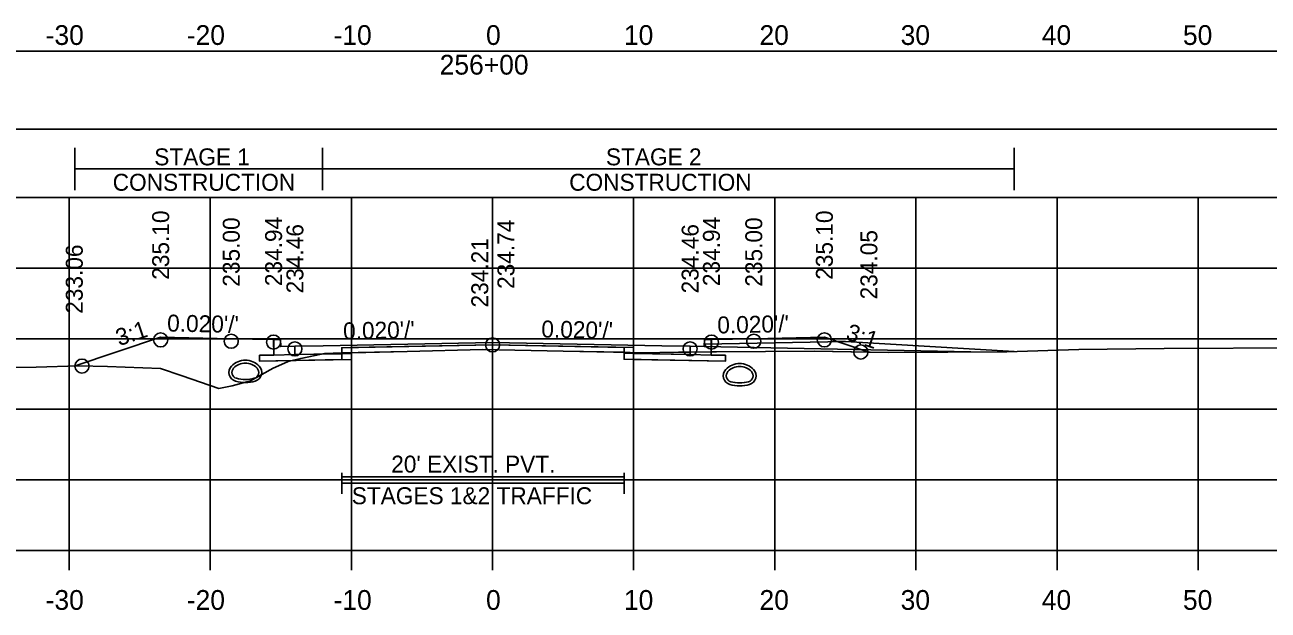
# Model space of a CAD drawing. Extents: x 1369627 to 1374022, y 380035 to 398173.
# Drawn here: x 1372065.4 to 1372153.5, y 392308.8 to 392350.2 of the extents above; entities that cross this region are included whole.
import ezdxf

# ---------------------------------------------------------------- set-up
doc = ezdxf.new("R2010")
doc.units = 0
for name, color, linetype in [('Default', 7, 'Continuous'), ('R_Alt Surface', 7, 'Continuous'), ('R_Axis', 7, 'Continuous'), ('R_Axis Annot', 7, 'Continuous'), ('R_Drive', 7, 'Continuous'), ('R_Exist Surface', 7, 'Continuous'), ('R_Fin Surface', 7, 'Continuous'), ('R_Grid', 7, 'Continuous'), ('R_MOT', 7, 'Continuous'), ('R_No Plot', 7, 'Continuous'), ('R_Xsect Elev', 7, 'Continuous'), ('R_Xsect Slope', 7, 'Continuous'), ('T_Vehicle Path Lt Minor', 7, 'Continuous'), ('T_Vehicle Path Rt', 7, 'Continuous')]:
    doc.layers.add(name, color=color, linetype=linetype)

msp = doc.modelspace()

# ---------------------------------------------------------------- linework, layer by layer
at = {"layer": 'Default'}
for p, q in [((1372087.851, 392317.037), (1372087.851, 392318.537)), ((1372107.851, 392317.037), (1372107.851, 392318.537)), ((1372087.851, 392317.787), (1372107.851, 392317.787))]:
    msp.add_line(p, q, dxfattribs=at)
for points in [[(1371948.53, 392342.854), (1372248.53, 392342.854), (1372248.53, 392348.376), (1371948.53, 392348.376)], [(1372083.02, 392327.964), (1372083.52, 392327.964), (1372083.53, 392327.464), (1372084.53, 392327.484), (1372084.53, 392326.897), (1372083.03, 392326.867)], [(1372113.53, 392327.464), (1372113.54, 392327.964), (1372114.04, 392327.964), (1372114.03, 392326.867), (1372112.53, 392326.897), (1372112.53, 392327.484)]]:
    msp.add_lwpolyline(points, close=True, dxfattribs=at)
at = {"layer": 'R_Alt Surface'}
msp.add_lwpolyline([(1372083.03, 392327.965), (1372083.03, 392326.867), (1372084.53, 392326.897), (1372087.851, 392326.964), (1372087.851, 392327.38), (1372098.53, 392327.594), (1372107.851, 392327.408), (1372107.851, 392326.991), (1372112.53, 392326.897), (1372114.03, 392326.867), (1372114.031, 392327.965)], dxfattribs=at)
for points in [[(1372082.03, 392326.847), (1372083.03, 392326.867), (1372084.53, 392326.897), (1372087.851, 392326.964), (1372087.851, 392326.547), (1372082.03, 392326.431)], [(1372115.03, 392326.847), (1372114.03, 392326.867), (1372112.53, 392326.897), (1372107.851, 392326.991), (1372107.851, 392326.574), (1372115.03, 392326.431)]]:
    msp.add_lwpolyline(points, close=True, dxfattribs=at)
at = {"layer": 'R_Axis'}
for p, q in [((1371948.53, 392313.025), (1372248.53, 392313.025)), ((1372068.53, 392311.625), (1372068.53, 392313.025)), ((1372078.53, 392311.625), (1372078.53, 392313.025)), ((1372088.53, 392311.625), (1372088.53, 392313.025)), ((1372098.53, 392311.625), (1372098.53, 392313.025)), ((1372108.53, 392311.625), (1372108.53, 392313.025)), ((1372118.53, 392311.625), (1372118.53, 392313.025)), ((1372128.53, 392311.625), (1372128.53, 392313.025)), ((1372138.53, 392311.625), (1372138.53, 392313.025)), ((1372148.53, 392311.625), (1372148.53, 392313.025))]:
    msp.add_line(p, q, dxfattribs=at)
at = {"layer": 'R_Drive'}
for p, q in [((1372113.533, 392327.634), (1372123.531, 392327.834)), ((1372123.531, 392327.834), (1372135.488, 392327.118)), ((1372113.53, 392327.464), (1372113.533, 392327.634))]:
    msp.add_line(p, q, dxfattribs=at)
for centre, radius, start, end in [((1372080.507, 392325.639), 0.646, 136.35152, 253.95293), ((1372081.02, 392325.15), 1.354, 43.64848, 136.35152), ((1372081.02, 392325.15), 1.146, 43.64848, 136.35152), ((1372081.532, 392325.639), 0.646, 286.04707, 43.64848), ((1372116.04, 392324.913), 1.354, 43.64848, 136.35152), ((1372116.04, 392324.913), 1.146, 43.64848, 136.35152), ((1372080.507, 392325.639), 0.438, 136.35152, 253.95293), ((1372081.02, 392327.421), 2.292, 253.95293, 286.04707), ((1372081.532, 392325.639), 0.438, 286.04707, 43.64848), ((1372115.527, 392325.402), 0.646, 136.35152, 253.95293), ((1372115.527, 392325.402), 0.438, 136.35152, 253.95293), ((1372116.552, 392325.402), 0.438, 286.04707, 43.64848), ((1372116.552, 392325.402), 0.646, 286.04707, 43.64848), ((1372081.02, 392327.421), 2.5, 253.95293, 286.04707), ((1372116.04, 392327.183), 2.5, 253.95293, 286.04707), ((1372116.04, 392327.183), 2.292, 253.95293, 286.04707)]:
    msp.add_arc(centre, radius, start, end, dxfattribs=at)
at = {"layer": 'R_Exist Surface'}
msp.add_lwpolyline([(1372061.228, 392325.931), (1372066.192, 392326.017), (1372069.189, 392326.092), (1372071.262, 392326.047), (1372075.006, 392325.921), (1372076.55, 392325.383), (1372079.149, 392324.506), (1372080.079, 392324.682), (1372081.388, 392325.049), (1372082.991, 392325.929), (1372084.046, 392326.41), (1372084.943, 392326.624), (1372086.629, 392326.983), (1372092.495, 392327.123), (1372097.851, 392327.248), (1372103.524, 392327.14), (1372108.272, 392327.056), (1372109.052, 392327.034), (1372111.701, 392327.071), (1372114.406, 392327.089), (1372121.33, 392327.134), (1372126.616, 392327.05), (1372134.962, 392327.102), (1372140.06, 392327.253), (1372146.122, 392327.319), (1372155.919, 392327.384)], dxfattribs=at)
at = {"layer": 'R_Fin Surface'}
msp.add_lwpolyline([(1372068.901, 392326.085), (1372075.02, 392328.124), (1372080.02, 392328.024), (1372083.02, 392327.964), (1372083.52, 392327.964), (1372083.53, 392327.464), (1372084.53, 392327.484), (1372086.53, 392327.524), (1372098.53, 392327.764), (1372110.53, 392327.524), (1372112.53, 392327.484), (1372113.53, 392327.464), (1372113.54, 392327.964), (1372114.04, 392327.964), (1372117.04, 392328.024), (1372122.04, 392328.124), (1372125.193, 392327.073)], dxfattribs=at)
at = {"layer": 'R_Grid'}
for p, q in [((1371948.53, 392338.025), (1372248.53, 392338.025)), ((1372068.53, 392313.025), (1372068.53, 392338.025)), ((1372078.53, 392313.025), (1372078.53, 392338.025)), ((1372088.53, 392313.025), (1372088.53, 392338.025)), ((1372098.53, 392313.025), (1372098.53, 392338.025)), ((1372108.53, 392313.025), (1372108.53, 392338.025)), ((1372118.53, 392313.025), (1372118.53, 392338.025)), ((1372128.53, 392313.025), (1372128.53, 392338.025)), ((1372138.53, 392313.025), (1372138.53, 392338.025)), ((1372148.53, 392313.025), (1372148.53, 392338.025)), ((1371948.53, 392333.025), (1372248.53, 392333.025)), ((1371948.53, 392328.025), (1372248.53, 392328.025)), ((1371948.53, 392323.025), (1372248.53, 392323.025)), ((1371948.53, 392318.025), (1372248.53, 392318.025)), ((1371948.53, 392313.025), (1372248.53, 392313.025))]:
    msp.add_line(p, q, dxfattribs=at)
at = {"layer": 'R_MOT'}
for p, q in [((1372068.947, 392338.544), (1372068.947, 392341.544)), ((1372086.486, 392338.544), (1372086.486, 392341.544)), ((1372135.493, 392338.544), (1372135.493, 392341.544)), ((1372068.947, 392340.044), (1372135.493, 392340.044))]:
    msp.add_line(p, q, dxfattribs=at)
at = {"layer": 'R_No Plot'}
msp.add_line((1372132.409, 392327.086), (1372113.53, 392327.464), dxfattribs=at)
for points in [[(1372083.02, 392327.964), (1372083.03, 392326.867), (1372084.53, 392326.897), (1372088.53, 392326.977), (1372088.53, 392327.394), (1372098.53, 392327.594), (1372108.53, 392327.394), (1372108.53, 392326.977), (1372112.53, 392326.897), (1372114.03, 392326.867), (1372114.04, 392327.964)], [(1372087.851, 392318.248), (1372107.851, 392318.248)]]:
    msp.add_lwpolyline(points, dxfattribs=at)
for points in [[(1372088.53, 392326.977), (1372084.53, 392326.897), (1372083.03, 392326.867), (1372082.03, 392326.847), (1372082.03, 392326.43), (1372088.53, 392326.56)], [(1372098.53, 392327.764), (1372086.53, 392327.524), (1372084.53, 392327.484), (1372084.53, 392326.897), (1372088.53, 392326.977), (1372088.53, 392327.394), (1372098.53, 392327.594), (1372108.53, 392327.394), (1372108.53, 392326.977), (1372112.53, 392326.897), (1372112.53, 392327.484), (1372110.53, 392327.524)], [(1372108.53, 392326.977), (1372112.53, 392326.897), (1372114.03, 392326.867), (1372115.03, 392326.847), (1372115.03, 392326.43), (1372108.53, 392326.56)]]:
    msp.add_lwpolyline(points, close=True, dxfattribs=at)
for centre in [(1372075.02, 392327.943), (1372080.02, 392327.843), (1372083.02, 392327.783), (1372084.53, 392327.303), (1372098.53, 392327.583), (1372112.53, 392327.303), (1372114.04, 392327.783), (1372117.04, 392327.843), (1372122.04, 392327.943), (1372124.624, 392327.082), (1372069.447, 392326.086)]:
    msp.add_circle(centre, 0.5, dxfattribs=at)
at = {"layer": 'R_Xsect Elev'}
msp.add_line((1372098.53, 392327.235), (1372098.53, 392337.235), dxfattribs=at)
at = {"layer": 'T_Vehicle Path Lt Minor'}
for p, q in [((1372123.531, 392327.834), (1372122.945, 392327.822)), ((1372122.945, 392327.822), (1372125.193, 392327.073)), ((1372135.488, 392327.118), (1372123.531, 392327.834)), ((1372125.193, 392327.073), (1372126.616, 392327.05))]:
    msp.add_line(p, q, dxfattribs=at)
msp.add_lwpolyline([(1372126.616, 392327.05), (1372134.962, 392327.102), (1372135.488, 392327.118)], dxfattribs=at)
at = {"layer": 'T_Vehicle Path Rt'}
for p, q in [((1372083.03, 392326.867), (1372083.02, 392327.964)), ((1372114.04, 392327.964), (1372114.032, 392327.086)), ((1372087.851, 392326.964), (1372086.404, 392326.935)), ((1372086.404, 392326.935), (1372087.851, 392326.964)), ((1372087.851, 392326.964), (1372087.851, 392327.012)), ((1372087.851, 392326.547), (1372087.851, 392326.964)), ((1372107.851, 392327.064), (1372107.851, 392327.408)), ((1372107.851, 392327.064), (1372107.851, 392326.991)), ((1372107.851, 392326.991), (1372112.53, 392326.897)), ((1372114.032, 392327.086), (1372112.53, 392327.077)), ((1372112.53, 392326.897), (1372112.53, 392327.077)), ((1372112.53, 392327.077), (1372112.53, 392326.897)), ((1372114.032, 392327.086), (1372114.406, 392327.089)), ((1372084.325, 392326.477), (1372082.03, 392326.431)), ((1372084.325, 392326.477), (1372087.851, 392326.547)), ((1372114.03, 392326.867), (1372112.53, 392326.897))]:
    msp.add_line(p, q, dxfattribs=at)
for points in [[(1372083.02, 392327.964), (1372080.02, 392328.024), (1372075.02, 392328.124), (1372068.901, 392326.085)], [(1372125.193, 392327.073), (1372122.04, 392328.124), (1372117.04, 392328.024), (1372114.04, 392327.964)], [(1372086.404, 392326.935), (1372084.943, 392326.624), (1372084.325, 392326.477)], [(1372087.851, 392327.012), (1372086.629, 392326.983), (1372086.404, 392326.935)], [(1372107.851, 392327.408), (1372098.53, 392327.594), (1372087.851, 392327.38), (1372087.851, 392327.012)], [(1372087.851, 392327.012), (1372092.495, 392327.123), (1372097.851, 392327.248), (1372103.524, 392327.14), (1372107.851, 392327.064)], [(1372112.53, 392327.077), (1372111.701, 392327.071), (1372109.052, 392327.034), (1372108.272, 392327.056), (1372107.851, 392327.064)], [(1372112.53, 392326.897), (1372107.851, 392326.991), (1372107.851, 392326.574), (1372115.03, 392326.431), (1372115.03, 392326.847), (1372114.03, 392326.867)], [(1372112.53, 392326.897), (1372114.03, 392326.867), (1372114.032, 392327.086)], [(1372114.406, 392327.089), (1372121.33, 392327.134), (1372125.193, 392327.073)], [(1372068.901, 392326.085), (1372069.189, 392326.092), (1372071.262, 392326.047), (1372075.006, 392325.921), (1372076.55, 392325.383), (1372079.149, 392324.506), (1372080.079, 392324.682), (1372081.388, 392325.049), (1372082.991, 392325.929), (1372083.804, 392326.299)], [(1372082.03, 392326.431), (1372082.03, 392326.847), (1372083.03, 392326.867)], [(1372083.804, 392326.299), (1372084.046, 392326.41), (1372084.325, 392326.477)]]:
    msp.add_lwpolyline(points, dxfattribs=at)

# ---------------------------------------------------------------- texts
at = {"layer": 'R_Axis Annot'}
for s, height, p in [('-30', 1.4, (1372066.871, 392348.825)), ('-20', 1.4, (1372076.871, 392348.825)), ('-10', 1.4, (1372087.268, 392348.825)), ('0', 1.4, (1372098.072, 392348.825)), ('10', 1.4, (1372107.841, 392348.825)), ('20', 1.4, (1372117.444, 392348.825)), ('30', 1.4, (1372127.444, 392348.825)), ('40', 1.4, (1372137.444, 392348.825)), ('50', 1.4, (1372147.444, 392348.825)), ('256+00', 1.4, (1372094.787, 392346.725)), ("20' EXIST. PVT.", 1.2, (1372091.355, 392318.544)), ('STAGES 1&2 TRAFFIC', 1.2, (1372088.559, 392316.305)), ('-30', 1.4, (1372066.871, 392308.825)), ('-20', 1.4, (1372076.871, 392308.825)), ('-10', 1.4, (1372087.268, 392308.825)), ('0', 1.4, (1372098.072, 392308.825)), ('10', 1.4, (1372107.841, 392308.825)), ('20', 1.4, (1372117.444, 392308.825)), ('30', 1.4, (1372127.444, 392308.825)), ('40', 1.4, (1372137.444, 392308.825)), ('50', 1.4, (1372147.444, 392308.825))]:
    msp.add_text(s, height=height, dxfattribs=at).set_placement(p)
at = {"layer": 'R_MOT'}
for s, p in [('STAGE 1', (1372074.565, 392340.3)), ('STAGE 2', (1372106.565, 392340.3)), ('CONSTRUCTION', (1372071.622, 392338.5)), ('CONSTRUCTION', (1372103.962, 392338.5))]:
    msp.add_text(s, height=1.2, dxfattribs=at).set_placement(p)
at = {"layer": 'R_Xsect Elev'}
for s, p in [('235.10', (1372075.62, 392332.195)), ('234.94', (1372083.62, 392331.747)), ('234.94', (1372114.64, 392331.747)), ('235.10', (1372122.64, 392332.195)), ('235.00', (1372080.62, 392331.707)), ('234.46', (1372085.13, 392331.233)), ('234.74', (1372100.081, 392331.547)), ('234.46', (1372113.13, 392331.233)), ('235.00', (1372117.64, 392331.707)), ('234.21', (1372098.23, 392330.235)), ('234.05', (1372125.793, 392330.808)), ('233.06', (1372069.501, 392329.787))]:
    msp.add_text(s, height=1.2, rotation=90, dxfattribs=at).set_placement(p)
at = {"layer": 'R_Xsect Slope'}
for s, rotation, p in [("0.020'/'", 358.85424, (1372075.47, 392328.535)), ("0.020'/'", 1.14576, (1372114.466, 392328.392)), ('3:1', 18.43323, (1372072.076, 392327.489)), ("0.020'/'", 1.14576, (1372087.956, 392327.972)), ("0.020'/'", 358.85424, (1372101.98, 392328.115)), ('3:1', 341.56677, (1372123.49, 392327.987))]:
    msp.add_text(s, height=1.2, rotation=rotation, dxfattribs=at).set_placement(p)

doc.saveas('drawing.dxf')
